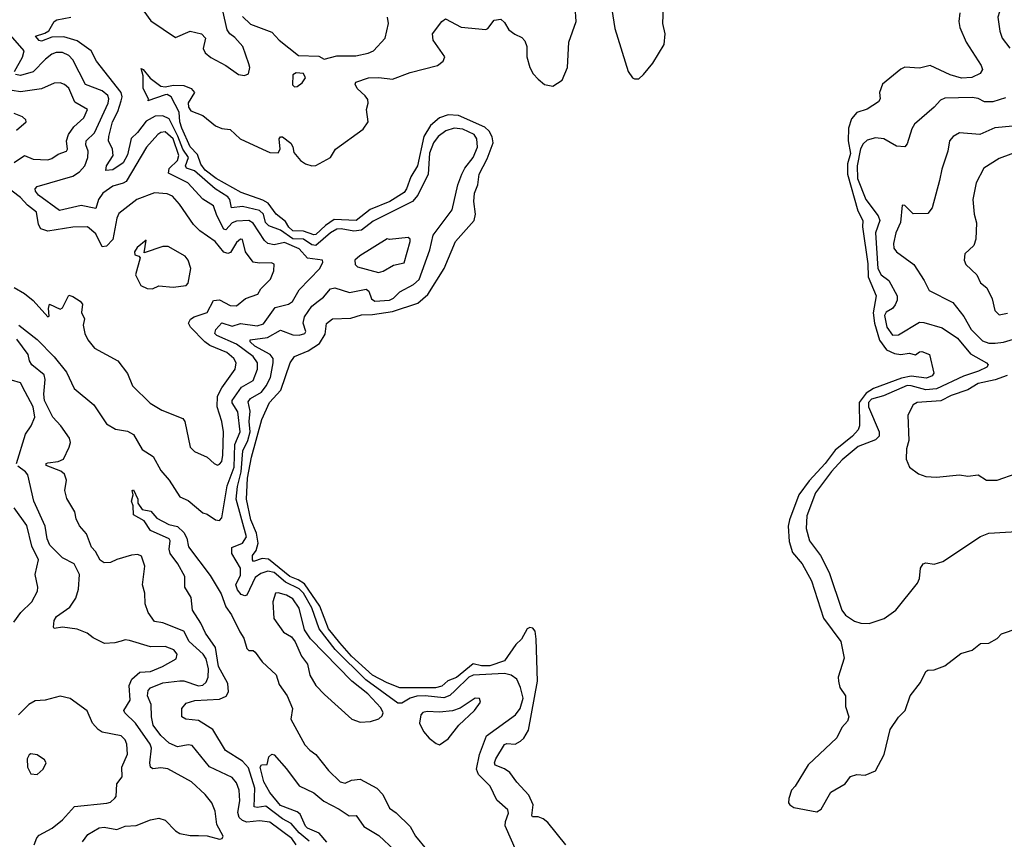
# Model space of a CAD drawing. Extents: x 1268547 to 1425625, y 515768 to 616754.
# Tile 257 of 507: x 1387291 to 1391989, y 522001 to 525913. Entities that reach past the tile are written whole.
import ezdxf

# ---------------------------------------------------------------- set-up
doc = ezdxf.new("R2010")
doc.units = 0

msp = doc.modelspace()

# ---------------------------------------------------------------- linework, layer by layer
at = {"layer": '0CON10XD'}
for points in [[(1391992.5, 526165), (1391985, 526142), (1391973.9, 526105), (1391974.5, 525975.5), (1391958.2, 525925), (1391967.7, 525857.7), (1391979.4, 525825), (1392015, 525777.1)], [(1390103.8, 526045), (1390131.2, 525871.2), (1390194.1, 525665), (1390214.5, 525635), (1390225, 525630), (1390245, 525631.2), (1390268.1, 525651.9), (1390312.7, 525705), (1390365.9, 525794.1), (1390371, 525845), (1390360.1, 525895), (1390363.5, 525975)], [(1389896.4, 521975), (1389810.4, 522080.4), (1389788.8, 522098.8), (1389765, 522108), (1389738.8, 522108.8), (1389734.1, 522115), (1389741.5, 522165), (1389720.8, 522210.8), (1389662.9, 522272.9), (1389629.9, 522319.9), (1389605, 522337.7), (1389560, 522355), (1389556.8, 522365), (1389562.5, 522385), (1389605, 522453.1), (1389615, 522458.2), (1389655, 522455.2), (1389681.4, 522468.6), (1389696, 522484), (1389718.8, 522521.2), (1389761.2, 522755), (1389755.9, 522955.9), (1389751.1, 522995), (1389739.2, 523009.2), (1389725, 523011.4), (1389712.7, 523005), (1389685, 522955.3), (1389658.8, 522931.2), (1389605, 522852.9), (1389535, 522828.1), (1389495, 522828.3), (1389455, 522838), (1389375, 522772.7), (1389333.5, 522756.5), (1389305, 522732.1), (1389275, 522724.4), (1389105, 522723.7), (1389045, 522748.1), (1388974.3, 522785), (1388875, 522875.7), (1388818.2, 522938.2), (1388765.2, 523005), (1388722.8, 523112.8), (1388649.6, 523219.6), (1388619.7, 523239.7), (1388580.3, 523255), (1388478.5, 523338.5), (1388448.5, 523341.5), (1388407.3, 523327.3), (1388401.5, 523335), (1388402.5, 523355), (1388420.3, 523379.7), (1388429.1, 523415), (1388421.4, 523461.4), (1388393.5, 523525), (1388373.2, 523625), (1388378.4, 523725), (1388397, 523825), (1388446.7, 524005), (1388483.3, 524085), (1388537.8, 524145), (1388581.5, 524275), (1388602, 524305), (1388668.3, 524331.7), (1388722, 524368), (1388748, 524412), (1388755, 524462.5), (1388784.2, 524485), (1388872, 524488), (1388922.5, 524505), (1388975, 524505.2), (1389070.1, 524519.9), (1389190.5, 524559.5), (1389239.3, 524600.7), (1389317.1, 524725), (1389370, 524855), (1389460.4, 524955), (1389465.7, 524985), (1389458, 525045), (1389461.4, 525085), (1389476.5, 525125), (1389483.4, 525175), (1389521, 525249), (1389550.4, 525325), (1389546.2, 525353.8), (1389531.1, 525381.1), (1389510.6, 525400.6), (1389385.2, 525455.2), (1389335, 525459.4), (1389294.8, 525445.2), (1389251.9, 525408.1), (1389219.3, 525355), (1389189.9, 525215), (1389156.8, 525163.2), (1389137, 525105), (1389125, 525088.7), (1389056.7, 525045), (1388963.3, 525006.7), (1388897.1, 524955), (1388791.5, 524958.5), (1388749.9, 524930.1), (1388705, 524887.5), (1388694.1, 524885.9), (1388645, 524903.6), (1388595, 524905.3), (1388575, 524922.4), (1388559.2, 524949.2), (1388515, 524984.1), (1388476.6, 525036.6), (1388451.3, 525051.3), (1388348.4, 525088.4), (1388229.3, 525155), (1388176.4, 525195), (1388155, 525223), (1388139.4, 525269.4), (1388105, 525305.5), (1388065, 525394.5), (1388055.9, 525425), (1388052.3, 525472.3), (1388014.3, 525545), (1387995.5, 525555.5), (1387985, 525554.5), (1387903.3, 525525), (1387907.5, 525532.5), (1387880, 525585), (1387880, 525645), (1387870.5, 525679.5), (1387881.2, 525675), (1387913.5, 525633.5), (1387965, 525596.4), (1387985, 525592.2), (1388025, 525601.2), (1388075, 525598.6), (1388110, 525585), (1388125.3, 525565), (1388094.5, 525515.5), (1388096.5, 525495), (1388108.5, 525478.5), (1388165.7, 525455.7), (1388225, 525407.1), (1388255, 525394.4), (1388295, 525389.4), (1388343.8, 525343.8), (1388449.4, 525295), (1388485, 525279.6), (1388525, 525278.1), (1388534.5, 525295), (1388528.9, 525345), (1388535, 525354.2), (1388545, 525353.1), (1388585, 525323.3), (1388595, 525306.2), (1388599.3, 525279.3), (1388630.9, 525240.9), (1388655, 525224.4), (1388685, 525215.7), (1388705, 525217.5), (1388773.8, 525255), (1388797.5, 525295), (1388929.5, 525390.5), (1388954.7, 525425), (1388946.2, 525485), (1388954.2, 525515), (1388952.2, 525532.2), (1388940.3, 525550.3), (1388901.6, 525585), (1388891.2, 525605), (1388894.7, 525615.3), (1388955.9, 525635.9), (1389005, 525637.4), (1389070.8, 525629.2), (1389155, 525660.3), (1389284.3, 525695), (1389312.2, 525715), (1389320.5, 525735), (1389264.4, 525815), (1389260.6, 525845), (1389306.1, 525903.9), (1389323.6, 525916.4), (1389397.8, 525877.8), (1389515, 525866.9), (1389525, 525870.8), (1389555, 525911.4), (1389587.5, 525915), (1389605, 525900), (1389625.8, 525865), (1389653.4, 525843.4), (1389687.6, 525827.6), (1389701.7, 525811.7), (1389710.9, 525785), (1389710.8, 525735), (1389726, 525685), (1389740.8, 525655), (1389765, 525629.2), (1389795, 525602.9), (1389835, 525595.8), (1389878.9, 525625), (1389904.4, 525685), (1389911.5, 525805), (1389946.8, 525905), (1389942.2, 525975)], [(1388715, 524569.4), (1388741.6, 524588.4), (1388775, 524628.5), (1388795, 524633.1), (1388865, 524611.1), (1388945, 524626.3), (1388957.2, 524617.2), (1388970.2, 524580.2), (1388985, 524569), (1389055, 524574.2), (1389075.5, 524584.5), (1389105, 524613.8), (1389170.9, 524649.1), (1389197.8, 524672.2), (1389247.4, 524815), (1389264.7, 524885), (1389354.3, 525005.7), (1389382, 525125), (1389401.2, 525175), (1389415.3, 525205), (1389454.5, 525255.5), (1389475.2, 525305), (1389472, 525345), (1389460, 525365), (1389405, 525390.5), (1389365, 525394.8), (1389325, 525382.7), (1389288.1, 525355), (1389266.3, 525325), (1389245.8, 525275.8), (1389239.8, 525175), (1389191.6, 525075), (1389165.4, 525044.6), (1388978.4, 524951.6), (1388922, 524908), (1388885, 524903), (1388825, 524914.9), (1388805, 524912.8), (1388774.8, 524895.2), (1388705, 524834.5), (1388685, 524838.6), (1388645, 524865.6), (1388595, 524867.7), (1388535, 524908.3), (1388479.5, 524929.5), (1388464.8, 524945), (1388455, 524985.3), (1388435, 525002), (1388355, 525021.2), (1388301.5, 525015), (1388294.3, 525054.3), (1388285, 525067.5), (1388223.6, 525105), (1388125, 525191.8), (1388087.1, 525205), (1388083.2, 525215), (1388096.5, 525255), (1388069, 525295), (1388046.4, 525356.4), (1388005, 525440.4), (1387975, 525453.4), (1387938.1, 525451.9), (1387895, 525429.3), (1387853.5, 525375), (1387823.5, 525346.5), (1387805, 525267.8), (1387785, 525230), (1387735, 525196.7), (1387702.5, 525192.5), (1387705.4, 525215), (1387736.7, 525265), (1387734.6, 525295), (1387715.8, 525335), (1387716.3, 525355), (1387733.4, 525425), (1387760.2, 525475), (1387776.1, 525525), (1387779.8, 525545), (1387775.2, 525565), (1387657.9, 525715), (1387632.8, 525765), (1387565, 525812), (1387501.7, 525831.7), (1387445, 525830), (1387395, 525810), (1387385, 525813.6), (1387366.7, 525835), (1387411.7, 525848.3), (1387429.7, 525860.3), (1387455, 525904.5), (1387468.3, 525911.7), (1387535, 525925.6)], [(1387883.8, 525953.8), (1387917.6, 525907.6), (1388035, 525827.5), (1388105, 525858), (1388158.8, 525845), (1388177.5, 525825), (1388166, 525775), (1388176, 525755), (1388202.7, 525732.7), (1388275, 525694.2), (1388335, 525652.2), (1388363.9, 525646.1), (1388382.5, 525655), (1388390, 525685), (1388385, 525702.5), (1388356.2, 525785), (1388318, 525828), (1388294.5, 525845), (1388281.8, 525865), (1388260, 525955)], [(1388355, 525928), (1388391.9, 525891.9), (1388494.1, 525854.1), (1388530, 525815), (1388621.7, 525741.7), (1388718.2, 525738.2), (1388744.2, 525724.2), (1388805, 525740), (1388895, 525741.1), (1388953.4, 525753.4), (1388978.9, 525765), (1389035.6, 525825), (1389050.8, 525895), (1389046.2, 525925)], [(1391776.9, 525945), (1391772.5, 525905), (1391776.5, 525875), (1391806.4, 525805), (1391878.5, 525695), (1391885.5, 525674.5), (1391874.6, 525655.4), (1391833.6, 525636.4), (1391785, 525634.6), (1391730.5, 525650.5), (1391635.6, 525694.4), (1391585, 525682.2), (1391515, 525686.2), (1391495, 525677.5), (1391408.6, 525605), (1391393.3, 525565), (1391397.1, 525535), (1391388.5, 525521.5), (1391335, 525485.6), (1391285, 525470.4), (1391259.8, 525440.2), (1391245.9, 525395), (1391243.4, 525335), (1391254.6, 525275), (1391240.4, 525225), (1391241.4, 525175), (1391290.6, 525000.6), (1391313.6, 524955), (1391313.1, 524925), (1391338.3, 524748.3), (1391339.9, 524685), (1391377.4, 524595), (1391363.5, 524513.5), (1391370, 524465), (1391393.2, 524383.2), (1391426.4, 524336.4), (1391465, 524319.5), (1391494.8, 524315.2), (1391535, 524321.1), (1391565, 524312.9), (1391585, 524328), (1391595, 524328.8), (1391632.5, 524315), (1391652.2, 524225), (1391645, 524212.5), (1391618, 524202), (1391545, 524211.4), (1391498.6, 524201.4), (1391365, 524153.3), (1391329.4, 524130.6), (1391296.1, 524085), (1391297.8, 523975), (1391292.5, 523955), (1391265.2, 523925), (1391182.1, 523857.9), (1391135, 523794.8), (1391057.7, 523712.3), (1391008.5, 523645), (1390964, 523525), (1390958.3, 523495), (1390962.3, 523422.3), (1390979.3, 523369.3), (1391024.1, 523315), (1391068.7, 523235), (1391127.1, 523057.1), (1391209.7, 522945), (1391224.3, 522865), (1391195.8, 522775), (1391197.8, 522755), (1391204.4, 522725), (1391230.6, 522685), (1391231.5, 522635), (1391247.8, 522585), (1391241.5, 522565), (1391214.6, 522535), (1391190.3, 522485), (1391053.1, 522356.9), (1390991.3, 522255), (1390974.4, 522235), (1390961.7, 522195), (1390959.8, 522175), (1390965.2, 522165), (1390985, 522152.4), (1391095, 522132.2), (1391115.4, 522144.6), (1391162.2, 522225), (1391230, 522265), (1391255, 522300), (1391285, 522310), (1391325, 522307.5), (1391375, 522327.5), (1391416.2, 522405), (1391444, 522525), (1391485, 522583.3), (1391516.2, 522615), (1391540, 522685), (1391590, 522750), (1391615, 522801.2), (1391625, 522808.8), (1391655, 522810), (1391705, 522828), (1391781.7, 522888.3), (1391835, 522904.2), (1391875, 522936), (1391915, 522936.7), (1391955, 522960), (1391975, 522981.2), (1392055, 523008.9)], [(1387266.1, 525665), (1387305.1, 525734.9), (1387312.3, 525765), (1387225.2, 525865)], [(1387288, 524455), (1387375, 524386.5), (1387455, 524304.4), (1387515, 524231.1), (1387551.9, 524151.9), (1387645.7, 524075), (1387705, 523984.4), (1387747.9, 523957.9), (1387805, 523948.6), (1387835, 523932.5), (1387875, 523862.2), (1387927.9, 523827.9), (1387965, 523761.1), (1388005.2, 523715.2), (1388055, 523635.7), (1388095, 523618.1), (1388165, 523558.8), (1388185, 523552.9), (1388225, 523525.5), (1388245, 523522.5), (1388255.4, 523534.6), (1388281.3, 523688.7), (1388315, 523776.5), (1388317.6, 523885), (1388343.4, 523945), (1388331.9, 524041.9), (1388305, 524083.8), (1388305.7, 524095), (1388350.3, 524159.7), (1388405, 524190.3), (1388425.4, 524244.6), (1388425.6, 524275), (1388405.7, 524305), (1388325.2, 524365), (1388231.6, 524405), (1388222.6, 524415), (1388226.9, 524435), (1388255, 524466.7), (1388305, 524449.8), (1388345, 524463.5), (1388425, 524452.2), (1388455, 524460.7), (1388510.7, 524539.3), (1388574.3, 524555.7), (1388592.7, 524567.3), (1388625, 524623.5), (1388723.3, 524725), (1388738, 524755), (1388736.7, 524765), (1388665, 524774.1), (1388625, 524818.8), (1388555, 524849.7), (1388505, 524837.7), (1388474.8, 524844.8), (1388458.6, 524858.6), (1388405, 524941.2), (1388385, 524954), (1388325, 524951.3), (1388305, 524942.6), (1388275, 524910.4), (1388265, 524913.3), (1388231.9, 524978.1), (1388216.7, 525025), (1388165, 525056.2), (1388094, 525134), (1388001.2, 525181.2), (1388005, 525203.4), (1388045, 525241.7), (1388050.9, 525265), (1388023.7, 525345), (1387985, 525377.7), (1387965, 525375.2), (1387950.3, 525365), (1387896.2, 525305), (1387798.7, 525141.3), (1387785, 525132), (1387735, 525118.5), (1387687.8, 525085), (1387668.1, 525055), (1387655, 525012.1), (1387585, 525025.7), (1387481.9, 525001.9), (1387380.9, 525075), (1387366.7, 525095), (1387364.6, 525105.4), (1387373.9, 525116.1), (1387545, 525166.4), (1387576.7, 525186.7), (1387601.5, 525215), (1387616.6, 525255), (1387618.7, 525285), (1387606.7, 525315), (1387608.2, 525335), (1387647.7, 525372.3), (1387713.8, 525515), (1387716.9, 525535), (1387711.4, 525551.4), (1387685, 525574), (1387605, 525604), (1387545, 525720.9), (1387525, 525742), (1387495, 525755.8), (1387465, 525755.7), (1387445, 525747.9), (1387414.7, 525725), (1387355.8, 525664.2), (1387295, 525646.8), (1387270.8, 525650.8)], [(1388602.5, 525592.5), (1388615, 525594.5), (1388639.1, 525610.9), (1388654.2, 525635), (1388645, 525655.8), (1388610.5, 525659.5), (1388595, 525650), (1388592.2, 525602.2), (1388602.5, 525592.5)], [(1387265, 525230.6), (1387314.4, 525264.4), (1387355, 525246.5), (1387425, 525244.1), (1387445, 525250), (1387475, 525271.8), (1387514.5, 525285.5), (1387519.5, 525295), (1387515.2, 525335), (1387523.8, 525365), (1387548.9, 525401.1), (1387597.5, 525445), (1387614.3, 525485), (1387555, 525518.8), (1387525, 525586.1), (1387505, 525604.1), (1387485, 525611.3), (1387455, 525610.8), (1387395, 525583.2), (1387295, 525568.3), (1387215, 525582.2)], [(1391995, 525540.5), (1391935, 525520.6), (1391895, 525521.4), (1391865, 525537), (1391835, 525541.7), (1391705, 525538.8), (1391685, 525529.2), (1391655.2, 525494.8), (1391560, 525415), (1391547.3, 525392.7), (1391525, 525320), (1391515, 525306.7), (1391475, 525310), (1391415, 525343.6), (1391375, 525348.5), (1391335, 525338.5), (1391315, 525320), (1391303.1, 525296.9), (1391286.5, 525215), (1391289.2, 525155), (1391328.1, 525055), (1391387, 524977), (1391395.2, 524955.2), (1391374.8, 524895), (1391385, 524725.8), (1391402.3, 524695), (1391437.8, 524667.8), (1391478, 524595), (1391478.5, 524575), (1391468.8, 524551.2), (1391455.4, 524535), (1391425, 524516.4), (1391418.2, 524501.8), (1391429, 524445), (1391455, 524407.9), (1391485, 524408.7), (1391585, 524468.6), (1391605, 524468.2), (1391692.5, 524442.5), (1391765, 524392.2), (1391827.7, 524317.7), (1391904.2, 524275), (1391911.4, 524265), (1391905.8, 524255), (1391866.7, 524235), (1391795, 524212), (1391665, 524150.4), (1391615, 524145.5), (1391545, 524165.8), (1391525, 524166.3), (1391412.3, 524117.7), (1391355, 524102.1), (1391341.6, 524085), (1391340.5, 524065), (1391391.8, 523945), (1391392, 523925), (1391375, 523908.3), (1391292.6, 523875), (1391215, 523811.6), (1391164.1, 523755.9), (1391088, 523655), (1391047.6, 523545), (1391043.1, 523485), (1391059.6, 523425), (1391112.5, 523355), (1391152.9, 523275), (1391213.1, 523095), (1391231, 523071), (1391275, 523041.5), (1391305, 523032.5), (1391345, 523031.3), (1391416, 523054), (1391471.8, 523095), (1391575, 523223.8), (1391584.2, 523245), (1391589.4, 523295), (1391602.5, 523315), (1391615, 523320), (1391655, 523314.4), (1391695, 523326.9), (1391875, 523445.8), (1391915, 523461.4), (1392075, 523471.2)], [(1387276.4, 525385), (1387322, 525425), (1387321.2, 525435), (1387305, 525449.4), (1387265, 525465.4)], [(1392115, 525413.3), (1391943.2, 525396.8), (1391872.5, 525365), (1391775, 525372.4), (1391745, 525355.4), (1391728.2, 525335), (1391720.4, 525285), (1391690.3, 525199.7), (1391680.4, 525145), (1391644.4, 525015.6), (1391625, 524987.5), (1391555, 524985.7), (1391515, 525025.7), (1391502.5, 525027.5), (1391493.9, 524945), (1391470.9, 524895), (1391460.7, 524845), (1391461.9, 524821.9), (1391474.5, 524805), (1391557.1, 524745), (1391607.4, 524667.4), (1391629.8, 524619.8), (1391743.5, 524563.5), (1391795.7, 524495.7), (1391830.9, 524435), (1391885, 524380), (1391915, 524369), (1391945, 524368.5), (1391985, 524374), (1392085, 524404.6)], [(1392063.3, 525286.7), (1391965, 525250.4), (1391890.8, 525205), (1391854.5, 525135), (1391838.5, 525055), (1391845.3, 524985), (1391856.1, 524943.9), (1391853.5, 524865), (1391842.9, 524835), (1391800, 524795), (1391797.5, 524765), (1391805.8, 524745), (1391858.2, 524695), (1391875, 524657.3), (1391905, 524633.3), (1391931.1, 524581.1), (1391943.3, 524525), (1391965, 524504.4), (1392005, 524511.5)], [(1387265, 524634.3), (1387315, 524606.2), (1387355, 524572), (1387425, 524494.4), (1387432.5, 524497.5), (1387429.5, 524535), (1387434.3, 524555.7), (1387485, 524531.4), (1387495, 524538), (1387525, 524598.1), (1387545, 524592.5), (1387580.1, 524570.1), (1387590.6, 524555), (1387586.7, 524515), (1387600, 524485), (1387594.5, 524455), (1387602.9, 524415), (1387617.1, 524385), (1387648.6, 524345), (1387758.8, 524285), (1387805, 524223.8), (1387829.4, 524165), (1387913.3, 524083.3), (1387968.9, 524048.9), (1388069.8, 524009.8), (1388078.5, 523995), (1388105, 523872.5), (1388125, 523851.9), (1388185, 523824.2), (1388218.8, 523795), (1388235, 523786.2), (1388245, 523791.2), (1388255, 523803.8), (1388260.9, 523835), (1388263.8, 523945), (1388256.1, 523995), (1388233.8, 524065), (1388234.8, 524115.2), (1388255, 524156.4), (1388320, 524245), (1388324.6, 524275), (1388313.6, 524295), (1388280.4, 524325), (1388198.6, 524358.6), (1388174.7, 524374.7), (1388106, 524446), (1388097.2, 524465), (1388106.6, 524483.4), (1388123.3, 524495), (1388185.2, 524514.8), (1388216.6, 524573.4), (1388245, 524576.1), (1388295, 524548.1), (1388325, 524546.9), (1388368.2, 524581.8), (1388427.3, 524602.7), (1388441.8, 524628.2), (1388488.5, 524675), (1388503.3, 524715), (1388505.4, 524745.4), (1388492.4, 524752.4), (1388435, 524750.3), (1388405, 524756.2), (1388369.2, 524805), (1388355, 524864), (1388344.7, 524865.3), (1388325, 524849.1), (1388297.5, 524802.5), (1388285, 524797.1), (1388265, 524803.5), (1388224.5, 524854.5), (1388150.4, 524905), (1388120.5, 524935), (1388053.2, 525033.2), (1388020.2, 525070.2), (1387995, 525082.2), (1387935, 525086.3), (1387850, 525055), (1387765, 524988.5), (1387754, 524966), (1387735.4, 524864.6), (1387705, 524832.5), (1387685, 524828.5), (1387655, 524891.5), (1387615, 524923.8), (1387545, 524922.4), (1387425, 524903.4), (1387392.7, 524915), (1387380.4, 524935), (1387371.5, 524995), (1387328, 525028), (1387294.4, 525065), (1387215.3, 525125)], [(1387925, 524628.8), (1387955, 524642), (1388023.9, 524636.1), (1388085, 524644.2), (1388095.8, 524655), (1388107.1, 524725), (1388095.7, 524765), (1388080.8, 524785), (1388000.3, 524830.3), (1387975, 524830.9), (1387885, 524800), (1387895, 524860), (1387852, 524825), (1387839.2, 524805), (1387840.8, 524790.8), (1387860, 524785), (1387866.2, 524776.2), (1387844.5, 524695), (1387870, 524645), (1387899.5, 524629.5), (1387925, 524628.8)], [(1389003, 524707), (1389025, 524712.2), (1389075, 524741.7), (1389125, 524752.2), (1389154.2, 524854.2), (1389153.8, 524865), (1389145, 524873.8), (1389055, 524863.8), (1389045, 524867.5), (1388913.9, 524786.1), (1388890, 524765), (1388891.2, 524745), (1388903.4, 524733.4), (1389003, 524707)], [(1389662.3, 521942.3), (1389608, 522065), (1389608.8, 522085), (1389623.5, 522125), (1389620.9, 522140.9), (1389567.8, 522187.8), (1389535.6, 522255), (1389479.8, 522309.8), (1389471.2, 522335), (1389484.8, 522405.2), (1389518.9, 522495), (1389657.1, 522595), (1389678.4, 522625), (1389692.7, 522675), (1389681.2, 522725), (1389662.5, 522765), (1389635.8, 522785), (1389605, 522792.9), (1389455.1, 522784.9), (1389435, 522774.8), (1389369.2, 522710.8), (1389343.6, 522686.4), (1389315, 522675.9), (1389225.5, 522685.5), (1389186.2, 522683.8), (1389153.9, 522675), (1389115, 522650.3), (1389095, 522651.1), (1388942.1, 522762.1), (1388797.2, 522907.2), (1388720.4, 523005), (1388685.3, 523105), (1388644.9, 523175), (1388625, 523197.1), (1388558.8, 523228.8), (1388505, 523274.9), (1388475, 523280.9), (1388441.2, 523268.8), (1388415, 523250.9), (1388375, 523166.6), (1388365, 523162.2), (1388348.6, 523168.6), (1388330.8, 523190.8), (1388322, 523215), (1388345, 523261.8), (1388344.8, 523295), (1388304.1, 523365), (1388303.1, 523393.1), (1388355, 523413.8), (1388373.3, 523445), (1388323.4, 523625), (1388330, 523685), (1388347.8, 523755), (1388356, 523855), (1388380.1, 523905), (1388390.8, 523945), (1388385.4, 523995), (1388390.9, 524045), (1388381.7, 524088.3), (1388392.5, 524105), (1388444.9, 524135.1), (1388467.9, 524165), (1388488.1, 524205), (1388501.2, 524275), (1388500.2, 524295), (1388487, 524315), (1388413.8, 524355), (1388391.3, 524375), (1388390.8, 524385), (1388473.2, 524396.8), (1388535, 524431.3), (1388595, 524408.2), (1388625, 524407.2), (1388652.5, 524415), (1388656.7, 524425), (1388644.2, 524465), (1388650.2, 524495), (1388684.9, 524545.1), (1388715, 524569.4)], [(1388610.6, 521975), (1388589, 522005), (1388485, 522082.2), (1388435, 522089), (1388375, 522082.2), (1388355, 522089.8), (1388338.4, 522105), (1388331.9, 522128.1), (1388342, 522185), (1388338.4, 522235), (1388325, 522270.6), (1388305.4, 522295), (1388197.4, 522347.4), (1388115, 522448.7), (1388095, 522452), (1388045, 522441.8), (1388005, 522458.9), (1387965, 522496.5), (1387928.4, 522545), (1387919.7, 522585), (1387918.6, 522645), (1387901.8, 522685), (1387905, 522711.1), (1387915, 522723.7), (1387975, 522747), (1388055, 522757.4), (1388075, 522756.4), (1388145, 522733.7), (1388165, 522737.2), (1388181.4, 522751.4), (1388189.8, 522775), (1388191.6, 522815), (1388181.5, 522861.5), (1388167.1, 522885), (1388099.3, 522945), (1388075, 522994.6), (1387975, 523033.6), (1387935, 523040), (1387903.5, 523083.5), (1387889.5, 523125), (1387888.2, 523175), (1387877.3, 523215), (1387888.6, 523305), (1387873, 523353), (1387855, 523360), (1387825, 523357.1), (1387755, 523336.7), (1387725, 523321.5), (1387695, 523320), (1387675, 523332.9), (1387652.9, 523375), (1387634.4, 523395), (1387609.3, 523459.3), (1387577.3, 523497.3), (1387561.2, 523531.2), (1387553.9, 523563.9), (1387517, 523627), (1387506, 523665), (1387514.2, 523715), (1387505, 523743.8), (1387487.6, 523757.6), (1387416.9, 523785), (1387418.1, 523795), (1387425, 523798.2), (1387475, 523804.7), (1387500.6, 523815), (1387528, 523872), (1387533.1, 523895), (1387529.7, 523915), (1387487.8, 523975), (1387448.9, 524015), (1387410, 524095), (1387405.7, 524125), (1387413.4, 524195), (1387407.5, 524217.5), (1387349.4, 524265), (1387337.6, 524285), (1387331.7, 524315), (1387277.7, 524387.7)], [(1387276, 523795), (1387318.6, 523935), (1387345.7, 523975), (1387363.5, 524016.5), (1387355, 524065.7), (1387316.7, 524136.7), (1387295, 524179.2), (1387253, 524193)], [(1392002.7, 524215), (1391946.2, 524193.8), (1391865, 524176.8), (1391815, 524147), (1391735, 524118.4), (1391686.8, 524093.2), (1391573.5, 524086.5), (1391553.8, 524075), (1391528.1, 524025), (1391533.3, 523905), (1391522.2, 523865), (1391521.2, 523815), (1391537, 523777), (1391580, 523745), (1391615, 523733.3), (1391665, 523728.8), (1391775, 523741.2), (1391815, 523734), (1391865, 523740), (1391904.6, 523714.6), (1391954.5, 523715.5), (1392045, 523747.5)], [(1387591.4, 521988.6), (1387616.6, 522023.4), (1387671.2, 522055), (1387695, 522058.9), (1387755, 522048.3), (1387795, 522062.9), (1387847.3, 522067.3), (1387915, 522093.4), (1387955, 522101.2), (1387985, 522092.7), (1388035, 522041.5), (1388055, 522028.9), (1388105, 522018.2), (1388145, 522018.5), (1388185, 522017.5), (1388245, 522001.9), (1388256.7, 522005), (1388262, 522015), (1388231.7, 522071.7), (1388223.3, 522135), (1388207.5, 522175), (1388176.7, 522215), (1388110.8, 522275), (1387997.4, 522337.4), (1387965, 522342.1), (1387927, 522337), (1387915.6, 522345), (1387912.2, 522365), (1387919.5, 522435), (1387913.4, 522455), (1387844.4, 522554.4), (1387792.3, 522605), (1387788.7, 522615), (1387818.4, 522665), (1387813.6, 522735), (1387825.8, 522765), (1387865, 522798.3), (1387915, 522801.4), (1387973.3, 522825), (1388037.9, 522862.1), (1388042.9, 522885), (1388026.5, 522905), (1387985, 522921.8), (1387915, 522919.1), (1387815, 522950), (1387795, 522952.7), (1387775, 522947.3), (1387745, 522937.8), (1387695.6, 522935.6), (1387642.6, 522962.6), (1387614, 522985), (1387565, 523003.6), (1387495, 523013.1), (1387456.2, 523006.2), (1387452.7, 523012.7), (1387455.9, 523045), (1387466.2, 523063.8), (1387531, 523109), (1387558.7, 523151.3), (1387571.6, 523195), (1387576.5, 523265), (1387551.5, 523315), (1387494.8, 523344.8), (1387434.6, 523404.6), (1387422.9, 523435), (1387412.6, 523495), (1387359.2, 523615), (1387330, 523740), (1387319.4, 523755), (1387282.2, 523782.2)], [(1388672.3, 521992.3), (1388625, 522031.1), (1388585.8, 522075.8), (1388545, 522099.1), (1388465, 522159.4), (1388425, 522152.1), (1388410, 522155), (1388412.9, 522245), (1388382.6, 522342.6), (1388355, 522374.2), (1388272.9, 522425), (1388213.1, 522525), (1388145, 522567.2), (1388083.8, 522573.8), (1388065.7, 522585.7), (1388064.4, 522625.6), (1388085, 522650.6), (1388127.2, 522662.8), (1388245, 522669.8), (1388276, 522684), (1388287.8, 522705), (1388284.8, 522745), (1388239.4, 522825), (1388226.1, 522916.1), (1388177.8, 522985), (1388155, 523032.2), (1388116.6, 523095), (1388109.1, 523155), (1388080, 523205), (1388079.5, 523255), (1388046, 523316), (1388009.5, 523365), (1388005.1, 523385), (1388009.7, 523425), (1388004.8, 523434.8), (1387915.4, 523475), (1387885, 523521.4), (1387835, 523548.8), (1387832.9, 523592.9), (1387824.3, 523615), (1387833.3, 523645), (1387827.5, 523665), (1387835, 523668.8), (1387854.3, 523625), (1387854.5, 523604.5), (1387875, 523575.8), (1387917.8, 523567.8), (1387945, 523534), (1388003.3, 523503.3), (1388045, 523493.1), (1388075, 523465.3), (1388088, 523438), (1388097, 523397), (1388200, 523260), (1388252.9, 523172.9), (1388275, 523110.8), (1388301.9, 523071.9), (1388341.8, 522991.8), (1388360.9, 522960.9), (1388375, 522911.2), (1388385, 522902.5), (1388405, 522902.5), (1388415, 522893.8), (1388448.1, 522848.1), (1388515, 522785.6), (1388529.5, 522739.5), (1388567.5, 522685), (1388592.9, 522625), (1388584.6, 522575), (1388651.2, 522451.2), (1388675, 522425.6), (1388705, 522405.6), (1388765, 522328.9), (1388820.8, 522275), (1388845, 522269.5), (1388875, 522282.5), (1388915, 522287.3), (1388995, 522244.5), (1389024.3, 522215), (1389055, 522148.6), (1389087.4, 522127.4), (1389155, 522061.4), (1389180.5, 522015), (1389232, 521952)], [(1387263.2, 523036.8), (1387296, 523084), (1387348.6, 523135), (1387375.6, 523185), (1387378.6, 523205), (1387365.6, 523265), (1387381.5, 523335), (1387349.6, 523399.6), (1387325, 523498.6), (1387265, 523583.1)], [(1388915, 522560), (1388965, 522563.1), (1389004.3, 522575.7), (1389020.3, 522589.7), (1389025.5, 522605), (1389015, 522628.9), (1388952.5, 522695), (1388875.4, 522755.4), (1388678.3, 522958.3), (1388650.8, 523000.8), (1388625, 523103.3), (1388595, 523149.1), (1388565, 523166.7), (1388525, 523177.5), (1388511.2, 523175), (1388498.6, 523135), (1388504.2, 523055), (1388550, 522990), (1388587.7, 522967.7), (1388605, 522944), (1388635.5, 522875.5), (1388665, 522837.5), (1388675.6, 522785), (1388704.7, 522734.7), (1388745, 522691.4), (1388876, 522575), (1388915, 522560)], [(1387360.8, 521975), (1387372.4, 522007.6), (1387385, 522020.5), (1387446.8, 522053.2), (1387495, 522093.8), (1387552.4, 522157.6), (1387707.4, 522172.6), (1387725, 522178.8), (1387745, 522196.7), (1387751.2, 522205), (1387754.4, 522265.6), (1387780.5, 522299.5), (1387778.8, 522345), (1387805, 522407.5), (1387802.2, 522455), (1387794.3, 522475), (1387775, 522494.2), (1387685, 522511.9), (1387665, 522524.4), (1387639.4, 522555), (1387613.2, 522613.2), (1387532.1, 522672.1), (1387485, 522683.5), (1387412.5, 522665), (1387365, 522661.5), (1387335, 522644.4), (1387285, 522594.4)], [(1389295, 522452), (1389335, 522480), (1389386.4, 522545), (1389461.9, 522615), (1389490, 522655), (1389485, 522673.3), (1389465, 522674.2), (1389393.2, 522626.8), (1389356.3, 522613.7), (1389295, 522607.9), (1389235, 522610.7), (1389215, 522605.5), (1389205.6, 522595), (1389198.1, 522555), (1389218.6, 522515), (1389245, 522483.3), (1389277.7, 522457.7), (1389295, 522452)], [(1387375, 522310), (1387404.1, 522335.9), (1387417.5, 522365), (1387409.5, 522379.5), (1387375, 522403.8), (1387345, 522408), (1387336.1, 522403.9), (1387326.2, 522385), (1387328, 522345), (1387345, 522313.8), (1387375, 522310)], [(1388757.3, 521987.3), (1388720.5, 522030.5), (1388665, 522053.9), (1388655, 522064.1), (1388630, 522120), (1388615, 522131.2), (1388535, 522161.6), (1388485, 522223.8), (1388455.6, 522275), (1388439.4, 522345), (1388445, 522355.8), (1388472.7, 522357.3), (1388480, 522395), (1388495, 522406.7), (1388505, 522403.3), (1388565, 522337.5), (1388625, 522255.7), (1388695, 522221.8), (1388742, 522182), (1388815.6, 522145), (1388863.1, 522113.1), (1388896.7, 522115), (1388932.6, 522062.6), (1389005, 522018.4), (1389079.3, 521949.3)]]:
    msp.add_lwpolyline(points, dxfattribs=at)

doc.saveas('drawing.dxf')
